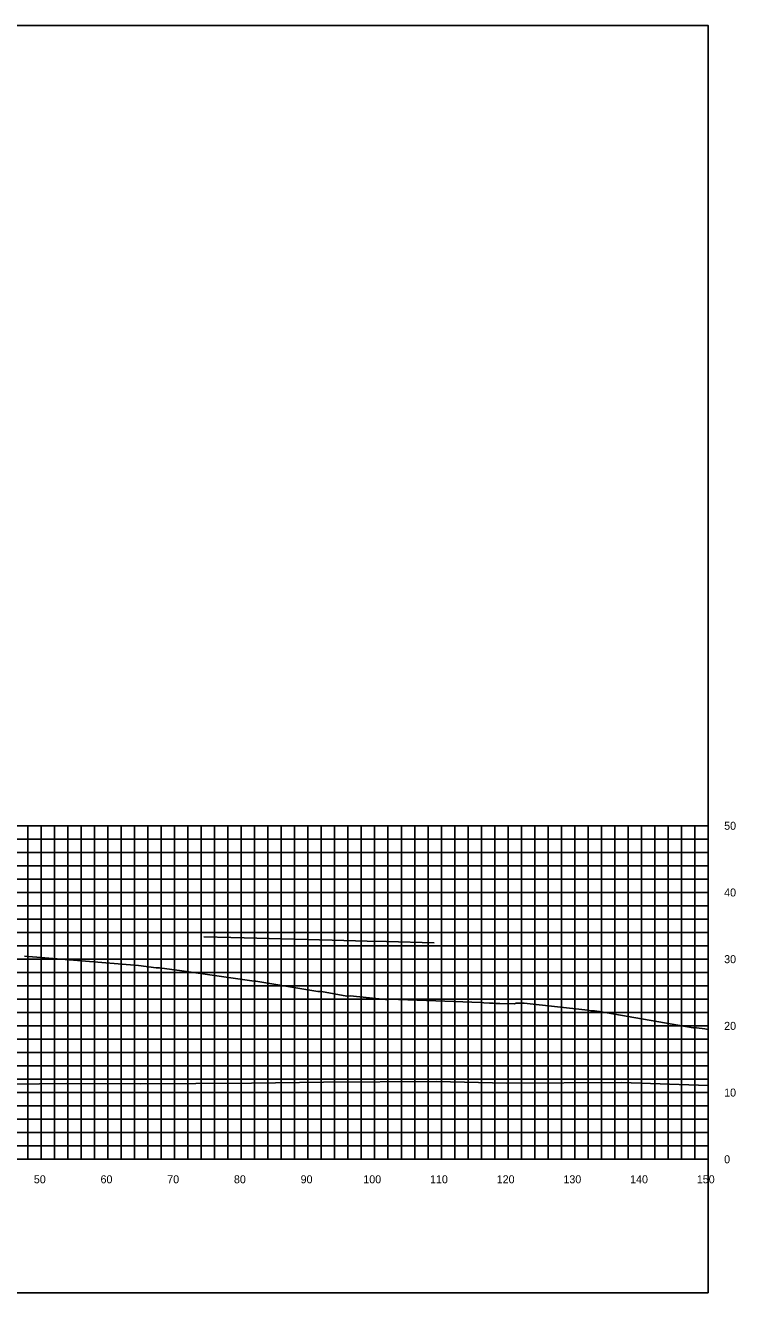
# Model space of a CAD drawing. Extents: x 1800880 to 1818864, y 245271 to 250560.
# Drawn here: x 1816517.4 to 1816623.9, y 248614.5 to 248804.5 of the extents above; entities that cross this region are included whole.
import ezdxf

# ---------------------------------------------------------------- set-up
doc = ezdxf.new("R2010")
doc.units = 0
for name, color, linetype in [('33', 7, 'Continuous'), ('CL-CNST', 7, 'Continuous'), ('DESIGN - DRAINAGE - Bridges', 7, 'Continuous'), ('Level 37', 7, 'Continuous'), ('Level 46', 7, 'Continuous'), ('Level 62', 7, 'Continuous')]:
    doc.layers.add(name, color=color, linetype=linetype)

msp = doc.modelspace()

# ---------------------------------------------------------------- linework, layer by layer
at = {"layer": 'CL-CNST'}
msp.add_lwpolyline([(1816517.28, 248664.95), (1816534.33, 248663.53), (1816537.02, 248663.2), (1816537.12, 248663.2), (1816537.52, 248663.2), (1816540.86, 248662.73), (1816551.69, 248661.2), (1816551.92, 248661.2), (1816561.24, 248659.64), (1816561.42, 248659.63), (1816561.8, 248659.63), (1816565.58, 248658.96), (1816565.82, 248658.93), (1816566.09, 248658.98), (1816571.39, 248658.44), (1816571.41, 248658.44), (1816571.43, 248658.45), (1816571.45, 248658.45), (1816571.48, 248658.45), (1816571.52, 248658.45), (1816571.57, 248658.46), (1816571.66, 248658.46), (1816571.79, 248658.47), (1816571.92, 248658.48), (1816578.91, 248658.23), (1816585.66, 248657.99), (1816586.13, 248657.96), (1816586.97, 248657.92), (1816587.55, 248657.89), (1816587.98, 248657.86), (1816588.3, 248657.85), (1816588.55, 248657.83), (1816590.72, 248657.8), (1816591, 248657.91), (1816591.05, 248657.92), (1816591.82, 248657.92), (1816592.16, 248657.92), (1816601.74, 248656.85), (1816602.19, 248656.78), (1816602.36, 248656.78), (1816602.57, 248656.78), (1816602.7, 248656.78), (1816603.47, 248656.65), (1816617.5, 248654.23), (1816617.58, 248654.23), (1816617.96, 248654.24), (1816618.02, 248654.23), (1816619.28, 248654.04), (1816619.76, 248653.98)], dxfattribs=at)
at = {"layer": 'DESIGN - DRAINAGE - Bridges'}
for p, q in [((1816619.76, 248634.5), (1816619.76, 248684.5)), ((1816619.82, 248684.5), (1816619.76, 248684.5)), ((1816619.82, 248674.5), (1816619.76, 248674.5)), ((1816619.82, 248664.5), (1816619.76, 248664.5)), ((1816619.82, 248654.5), (1816619.76, 248654.5)), ((1816619.82, 248644.5), (1816619.76, 248644.5)), ((1816319.76, 248634.5), (1816619.76, 248634.5)), ((1816519.76, 248634.44), (1816519.76, 248634.5)), ((1816529.76, 248634.44), (1816529.76, 248634.5)), ((1816539.76, 248634.44), (1816539.76, 248634.5)), ((1816549.76, 248634.44), (1816549.76, 248634.5)), ((1816559.76, 248634.44), (1816559.76, 248634.5)), ((1816569.76, 248634.44), (1816569.76, 248634.5)), ((1816579.76, 248634.44), (1816579.76, 248634.5)), ((1816589.76, 248634.44), (1816589.76, 248634.5)), ((1816599.76, 248634.44), (1816599.76, 248634.5)), ((1816609.76, 248634.44), (1816609.76, 248634.5)), ((1816619.76, 248634.44), (1816619.76, 248634.5)), ((1816619.82, 248634.5), (1816619.76, 248634.5))]:
    msp.add_line(p, q, dxfattribs=at)
at = {"layer": 'Level 37'}
msp.add_lwpolyline([(1816319.76, 248614.5), (1816619.76, 248614.5), (1816619.76, 248804.5), (1816319.76, 248804.5)], close=True, dxfattribs=at)
at = {"layer": 'Level 46'}
for p, q in [((1816319.76, 248684.5), (1816619.76, 248684.5)), ((1816517.76, 248634.5), (1816517.76, 248684.5)), ((1816519.76, 248634.5), (1816519.76, 248684.5)), ((1816521.76, 248634.5), (1816521.76, 248684.5)), ((1816523.76, 248634.5), (1816523.76, 248684.5)), ((1816525.76, 248634.5), (1816525.76, 248684.5)), ((1816527.76, 248634.5), (1816527.76, 248684.5)), ((1816529.76, 248634.5), (1816529.76, 248684.5)), ((1816531.76, 248634.5), (1816531.76, 248684.5)), ((1816533.76, 248634.5), (1816533.76, 248684.5)), ((1816535.76, 248634.5), (1816535.76, 248684.5)), ((1816537.76, 248634.5), (1816537.76, 248684.5)), ((1816539.76, 248634.5), (1816539.76, 248684.5)), ((1816541.76, 248634.5), (1816541.76, 248684.5)), ((1816543.76, 248634.5), (1816543.76, 248684.5)), ((1816545.76, 248634.5), (1816545.76, 248684.5)), ((1816547.76, 248634.5), (1816547.76, 248684.5)), ((1816549.76, 248634.5), (1816549.76, 248684.5)), ((1816551.76, 248634.5), (1816551.76, 248684.5)), ((1816553.76, 248634.5), (1816553.76, 248684.5)), ((1816555.76, 248634.5), (1816555.76, 248684.5)), ((1816557.76, 248634.5), (1816557.76, 248684.5)), ((1816559.76, 248634.5), (1816559.76, 248684.5)), ((1816561.76, 248634.5), (1816561.76, 248684.5)), ((1816563.76, 248634.5), (1816563.76, 248684.5)), ((1816565.76, 248634.5), (1816565.76, 248684.5)), ((1816567.76, 248634.5), (1816567.76, 248684.5)), ((1816569.76, 248634.5), (1816569.76, 248684.5)), ((1816571.76, 248634.5), (1816571.76, 248684.5)), ((1816573.76, 248634.5), (1816573.76, 248684.5)), ((1816575.76, 248634.5), (1816575.76, 248684.5)), ((1816577.76, 248634.5), (1816577.76, 248684.5)), ((1816579.76, 248634.5), (1816579.76, 248684.5)), ((1816581.76, 248634.5), (1816581.76, 248684.5)), ((1816583.76, 248634.5), (1816583.76, 248684.5)), ((1816585.76, 248634.5), (1816585.76, 248684.5)), ((1816587.76, 248634.5), (1816587.76, 248684.5)), ((1816589.76, 248634.5), (1816589.76, 248684.5)), ((1816591.76, 248634.5), (1816591.76, 248684.5)), ((1816593.76, 248634.5), (1816593.76, 248684.5)), ((1816595.76, 248634.5), (1816595.76, 248684.5)), ((1816597.76, 248634.5), (1816597.76, 248684.5)), ((1816599.76, 248634.5), (1816599.76, 248684.5)), ((1816601.76, 248634.5), (1816601.76, 248684.5)), ((1816603.76, 248634.5), (1816603.76, 248684.5)), ((1816605.76, 248634.5), (1816605.76, 248684.5)), ((1816607.76, 248634.5), (1816607.76, 248684.5)), ((1816609.76, 248634.5), (1816609.76, 248684.5)), ((1816611.76, 248634.5), (1816611.76, 248684.5)), ((1816613.76, 248634.5), (1816613.76, 248684.5)), ((1816615.76, 248634.5), (1816615.76, 248684.5)), ((1816617.76, 248634.5), (1816617.76, 248684.5)), ((1816619.76, 248634.5), (1816619.76, 248684.5)), ((1816319.76, 248682.5), (1816619.76, 248682.5)), ((1816319.76, 248680.5), (1816619.76, 248680.5)), ((1816319.76, 248678.5), (1816619.76, 248678.5)), ((1816319.76, 248676.5), (1816619.76, 248676.5)), ((1816319.76, 248674.5), (1816619.76, 248674.5)), ((1816319.76, 248672.5), (1816619.76, 248672.5)), ((1816319.76, 248670.5), (1816619.76, 248670.5)), ((1816319.76, 248668.5), (1816619.76, 248668.5)), ((1816319.76, 248666.5), (1816619.76, 248666.5)), ((1816319.76, 248664.5), (1816619.76, 248664.5)), ((1816319.76, 248662.5), (1816619.76, 248662.5)), ((1816319.76, 248660.5), (1816619.76, 248660.5)), ((1816319.76, 248658.5), (1816619.76, 248658.5)), ((1816319.76, 248656.5), (1816619.76, 248656.5)), ((1816319.76, 248654.5), (1816619.76, 248654.5)), ((1816319.76, 248652.5), (1816619.76, 248652.5)), ((1816319.76, 248650.5), (1816619.76, 248650.5)), ((1816319.76, 248648.5), (1816619.76, 248648.5)), ((1816319.76, 248646.5), (1816619.76, 248646.5)), ((1816319.76, 248644.5), (1816619.76, 248644.5)), ((1816319.76, 248642.5), (1816619.76, 248642.5)), ((1816319.76, 248640.5), (1816619.76, 248640.5)), ((1816319.76, 248638.5), (1816619.76, 248638.5)), ((1816319.76, 248636.5), (1816619.76, 248636.5)), ((1816319.76, 248634.5), (1816619.76, 248634.5))]:
    msp.add_line(p, q, dxfattribs=at)
at = {"layer": 'Level 62'}
for points in [[(1816544.17, 248667.83), (1816548.2, 248667.73), (1816550.18, 248667.68), (1816563.37, 248667.35), (1816568.65, 248667.21), (1816571.53, 248667.14), (1816578.69, 248666.96)], [(1816319.76, 248646.24), (1816329.23, 248646.16), (1816332.95, 248646.15), (1816356.98, 248646), (1816363.65, 248645.99), (1816384.74, 248645.85), (1816393.85, 248645.86), (1816412.49, 248645.73), (1816423.66, 248645.76), (1816440.25, 248645.71), (1816453.17, 248645.77), (1816468, 248645.79), (1816482.43, 248645.87), (1816495.76, 248645.64), (1816511.51, 248645.73), (1816523.51, 248645.86), (1816534.58, 248645.79), (1816551.27, 248645.89), (1816562.07, 248646.07), (1816579.02, 248646.17), (1816589.53, 248645.89), (1816606.78, 248646), (1816619.76, 248645.55)]]:
    msp.add_lwpolyline(points, dxfattribs=at)

# ---------------------------------------------------------------- texts
for s, p in [('50', (1816518.66, 248630.9)), ('60', (1816528.66, 248630.9)), ('70', (1816538.66, 248630.9)), ('80', (1816548.66, 248630.9)), ('90', (1816558.66, 248630.9)), ('100', (1816568.06, 248630.9)), ('110', (1816578.06, 248630.9)), ('120', (1816588.06, 248630.9)), ('130', (1816598.06, 248630.9)), ('140', (1816608.06, 248630.9)), ('150', (1816618.06, 248630.9))]:
    msp.add_text(s, height=1.2).set_placement(p)
at = {"layer": '33'}
for s, p in [('50', (1816622.16, 248683.9)), ('40', (1816622.16, 248673.9)), ('30', (1816622.16, 248663.9)), ('20', (1816622.16, 248653.9)), ('10', (1816622.16, 248643.9)), ('0', (1816622.16, 248633.9))]:
    msp.add_text(s, height=1.2, dxfattribs=at).set_placement(p)

doc.saveas('drawing.dxf')
